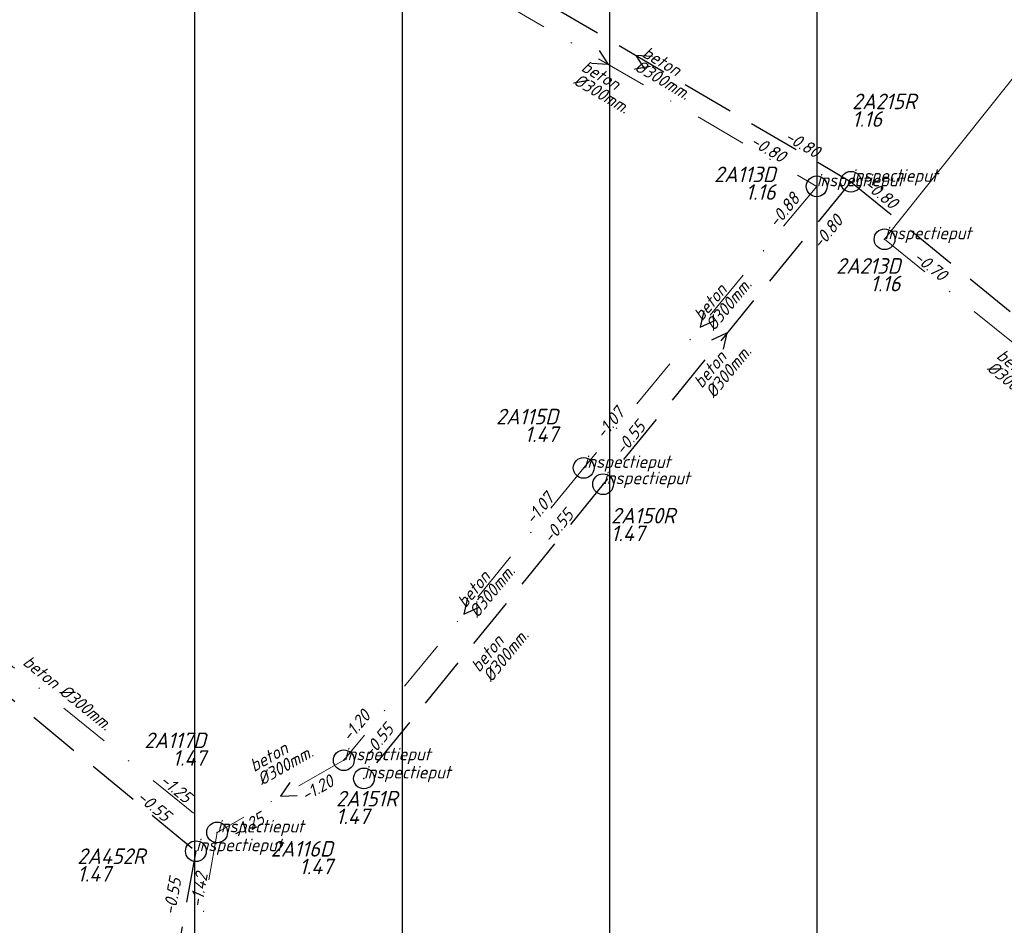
# Model space of a CAD drawing. Extents: x 148869 to 161638, y 453607 to 469810.
# Tile 790 of 1056: x 157100 to 157195, y 468378 to 468465. Entities that reach past the tile are written whole.
import ezdxf
from ezdxf.enums import TextEntityAlignment as Align
from ezdxf.lldxf.tags import DXFTag

# ---------------------------------------------------------------- set-up
doc = ezdxf.new("R2010")
doc.units = 0
doc.header["$PDMODE"] = 32
doc.header["$PDSIZE"] = 2
doc.linetypes.add('RI-HWA', pattern=[7.4, 5, -2.4])
doc.linetypes.add('RI-VWA', pattern=[11, 5, -3, 0, -3])
doc.layers.get('0').update_dxf_attribs({"linetype": 'CONTINUOUS'})
doc.layers.get('DEFPOINTS').update_dxf_attribs({"linetype": 'CONTINUOUS'})
for name, color, linetype in [('2022 hatch', 10, 'CONTINUOUS'), ('B-OI-RI-BOB-T18-niet meenemen', 252, 'CONTINUOUS'), ('B-OI-RI-DIAMETER-T18-niet meenemen', 252, 'CONTINUOUS'), ('B-OI-RI-HWA-PUTDEKSELHOOGTE-T25-niet meenemen', 252, 'CONTINUOUS'), ('B-OI-RI-HWA-PUTNUMMER-T25-niet meenemen', 252, 'CONTINUOUS'), ('B-OI-RI-HWA_TRANSPORTLEIDING-G-niet meenemen', 252, 'RI-HWA'), ('B-OI-RI-MATERIAAL-T18-niet meenemen', 252, 'CONTINUOUS'), ('B-OI-RI-STROOMRICHTING-S-niet meenemen', 252, 'CONTINUOUS'), ('B-OI-RI-VWA_PUTDEKSELHOOGTE-T25-niet meenemen', 252, 'CONTINUOUS'), ('gs dwa', 252, 'CONTINUOUS'), ('gs rwa', 252, 'CONTINUOUS')]:
    doc.layers.add(name, color=color, linetype=linetype)
doc.layers.add('B-OI-RI-PERSLEIDING-G-niet meenemen', color=190, linetype='RI-PERS', lineweight=18)
doc.layers.add('B-OI-RI-VWA_TRANSPORTLEIDING-G-niet meenemen', color=252, linetype='RI-VWA', lineweight=18)
doc.styles.add('iso15', font='ISO.shx', dxfattribs={"oblique": 15})
doc.styles.add('NLCS-ISO-M500-T18_CURSIEF', font='NLCS-ISO.ttf', dxfattribs={"oblique": 15, "height": 0.9})
doc.styles.add('NLCS-ISO-M750_CURSIEF', font='NLCS-ISO.ttf', dxfattribs={"oblique": 15})
tags = doc.linetypes.add('RI-PERS', pattern='A,7,-2,["P",Standard,S=1.8,R=0,X=-0.5,Y=-0.9],-2,7,-2,[102,NLCS.SHX,S=1,R=180,X=0,Y=0],-2', length=22).pattern_tags.tags
tags[6] = DXFTag(74, 10)

# ---------------------------------------------------------------- blocks, each defined once
blk = doc.blocks.new('ACMAP_ANN_TEMPLATE_type knoop')
at = {"layer": 'DEFPOINTS', "style": 'NLCS-ISO-M500-T18_CURSIEF', "oblique": 15}
blk.add_attdef('type_knoop', (0, 0), '', height=1.2, dxfattribs=at)
blk = doc.blocks.new('ACMAP_ANN_TEMPLATE_diam')
at = {"color": 0, "linetype": 'ByBlock', "style": 'iso15', "oblique": 15}
blk.add_attdef('diam', (0.5, -1.3), '', height=1.2, dxfattribs=at)
blk = doc.blocks.new('ACMAP_ANN_TEMPLATE_mat')
at = {"color": 0, "linetype": 'ByBlock', "style": 'iso15', "oblique": 15}
blk.add_attdef('mat', (0.5, 0.2), '', height=1.2, dxfattribs=at)
blk = doc.blocks.new('ACMAP_ANN_TEMPLATE_nap-l')
at = {"color": 0, "linetype": 'ByBlock', "style": 'iso15', "oblique": 15}
blk.add_attdef('nap-l', (3.3, 0.2), '', height=1.2, dxfattribs=at)
blk = doc.blocks.new('ACMAP_ANN_TEMPLATE_nap-r')
at = {"color": 0, "linetype": 'ByBlock', "style": 'iso15', "oblique": 15}
blk.add_attdef('nap-r', text='', height=1.2, dxfattribs=at).set_placement((-4.1, 0.2), align=Align.RIGHT)
blk = doc.blocks.new('ACMAP_ANN_TEMPLATE_puth-dwa')
at = {"color": 0, "linetype": 'ByBlock', "style": 'iso15', "oblique": 15}
blk.add_attdef('puth-dwa', text='', height=1.5, dxfattribs=at).set_placement((2.7, 1), align=Align.RIGHT)
blk = doc.blocks.new('ACMAP_ANN_TEMPLATE_putnr-dwa')
at = {"color": 0, "linetype": 'ByBlock', "style": 'iso15', "oblique": 15}
blk.add_attdef('putnr-dwa', text='', height=1.5, dxfattribs=at).set_placement((2.7, 2.7), align=Align.RIGHT)
blk = doc.blocks.new('ACMAP_ANN_TEMPLATE_puth-rwa')
at = {"color": 0, "linetype": 'ByBlock', "style": 'iso15', "oblique": 15}
blk.add_attdef('puth-rwa', (-2.7, -4.4), '', height=1.5, dxfattribs=at)
blk = doc.blocks.new('ACMAP_ANN_TEMPLATE_putnr-rwa')
at = {"color": 0, "linetype": 'ByBlock', "style": 'iso15', "oblique": 15}
blk.add_attdef('putnr-rwa', (-2.7, -2.7), '', height=1.5, dxfattribs=at)

msp = doc.modelspace()

# ---------------------------------------------------------------- hatches: boundary and pattern name
at = {"layer": '2022 hatch'}
h = msp.add_hatch(dxfattribs=at)
h.set_pattern_fill('ANSI31', color=256, scale=19.992, angle=45)
h.set_pattern_definition([(90, (0, 0), (-19.992, 0), [])])
h.paths.add_polyline_path([(158379.843, 467996.888), (158366.841, 468022.674), (158189.838, 468166.156), (157828.169, 468458.417), (157739.218, 468518.825), (157641.112, 468619.811), (157530.388, 468683.164), (157482.588, 468721.959), (157387.792, 468799.091), (157358.042, 468834.151), (157275.292, 468902.271), (157210.794, 468954.435), (157194.015, 469053.714), (156902.947, 469077.051), (156826.805, 468954.104), (156792.266, 468881.17), (156787.739, 468869.524), (156766.125, 468853.14), (156708.657, 468812.18), (156684.68, 468714.313), (156691.119, 468637.348), (156646.957, 468557.823), (156546.368, 468484.251), (156540.565, 468402.599), (156240.016, 468051.096), (156133.153, 468060.936), (155534.457, 467899.584), (155877.435, 467514.276), (156068.552, 467349.019), (156564.134, 467124.757), (157053.013, 467402.65), (157255.962, 467459.697), (157295.2, 467601.792), (157494.952, 467833.473), (157733.529, 467653.619), (157958.729, 467372.414), (158076.045, 467263.89), (158097.908, 467222.298), (158172.49, 467148.185), (158328.771, 467127.745), (158565.832, 467340.973), (158654.005, 467555.95), (158521.869, 467664.486), (158523.644, 467683.006), (158588.427, 467828.662)])

# ---------------------------------------------------------------- linework, layer by layer
at = {"layer": 'B-OI-RI-HWA_TRANSPORTLEIDING-G-niet meenemen'}
for p, q in [((157138.88, 468474.24), (157180.37, 468449.88)), ((157180.37, 468449.88), (157156.48, 468420.74)), ((157180.37, 468449.88), (157210.83, 468425.08)), ((157067.39, 468426.56), (157117.23, 468385.38)), ((157156.48, 468420.74), (157133.43, 468392.39)), ((157117.23, 468385.38), (157106.64, 468327.34))]:
    msp.add_line(p, q, dxfattribs=at)
at = {"layer": 'B-OI-RI-PERSLEIDING-G-niet meenemen'}
msp.add_line((157198.81, 468463.44), (157183.61, 468444.34), dxfattribs=at)
at = {"layer": 'B-OI-RI-STROOMRICHTING-S-niet meenemen'}
for points in [[(157156.1, 468462.53), (157156.98, 468461.18), (157155.37, 468461.29)], [(157161.23, 468461.95), (157159.63, 468462.06), (157160.5, 468460.71)], [(157166.2, 468437.44), (157165.84, 468435.88), (157167.31, 468436.53)], [(157166.96, 468434.65), (157168.42, 468435.31), (157168.07, 468433.74)], [(157143.41, 468409.79), (157143.05, 468408.22), (157144.52, 468408.88)], [(157126.28, 468392), (157125.39, 468390.67), (157126.99, 468390.75)]]:
    msp.add_lwpolyline(points, dxfattribs=at)
at = {"layer": 'B-OI-RI-VWA_TRANSPORTLEIDING-G-niet meenemen'}
for p, q in [((157136.88, 468472.93), (157177.07, 468449.44)), ((157177.07, 468449.44), (157154.61, 468422.31)), ((157183.61, 468444.34), (157211.33, 468422.03)), ((157070.01, 468427.13), (157119.28, 468387.19)), ((157154.61, 468422.31), (157131.49, 468394.14)), ((157131.49, 468394.14), (157119.28, 468387.19)), ((157109.07, 468327.91), (157119.28, 468387.19))]:
    msp.add_line(p, q, dxfattribs=at)
at = {"layer": 'gs dwa'}
for p in [(157177.07, 468449.44), (157183.61, 468444.34), (157183.61, 468444.34), (157154.61, 468422.31), (157131.49, 468394.14), (157119.28, 468387.19)]:
    msp.add_point(p, dxfattribs=at)
at = {"layer": 'gs rwa'}
for p in [(157180.37, 468449.88), (157156.48, 468420.74), (157133.43, 468392.39), (157117.23, 468385.38)]:
    msp.add_point(p, dxfattribs=at)

# ---------------------------------------------------------------- block references
at = {"layer": 'B-OI-RI-BOB-T18-niet meenemen'}
ref = msp.add_blockref('ACMAP_ANN_TEMPLATE_nap-r', (157180.37, 468449.88), dxfattribs=dict(at, rotation=329.5815509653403))
ref.add_attrib('nap-r', '-0.80', dxfattribs={"layer": '0', "color": 0, "linetype": 'ByBlock', "height": 1.2, "rotation": 329.58155, "style": 'NLCS-ISO-M750_CURSIEF', "oblique": 15}).set_placement((157176.936, 468452.128), align=Align.RIGHT)
ref = msp.add_blockref('ACMAP_ANN_TEMPLATE_nap-r', (157177.07, 468449.44), dxfattribs=dict(at, rotation=329.6948351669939))
ref.add_attrib('nap-r', '-0.80', dxfattribs={"layer": '0', "color": 0, "linetype": 'ByBlock', "height": 1.2, "rotation": 329.69484, "style": 'NLCS-ISO-M750_CURSIEF', "oblique": 15}).set_placement((157173.631, 468451.682), align=Align.RIGHT)
ref = msp.add_blockref('ACMAP_ANN_TEMPLATE_nap-l', (157178.845, 468451.345), dxfattribs=dict(at, rotation=320.8481208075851))
ref.add_attrib('nap-l', '-0.80', (157181.53, 468449.417), dxfattribs={"layer": '0', "color": 0, "linetype": 'ByBlock', "height": 1.2, "rotation": 320.84812, "style": 'NLCS-ISO-M750_CURSIEF', "oblique": 15})
ref = msp.add_blockref('ACMAP_ANN_TEMPLATE_nap-l', (157171.262, 468442.7), dxfattribs=dict(at, rotation=50.37980431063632))
ref.add_attrib('nap-l', '-0.88', (157173.212, 468445.369), dxfattribs={"layer": '0', "color": 0, "linetype": 'ByBlock', "height": 1.2, "rotation": 50.3798, "style": 'NLCS-ISO-M750_CURSIEF', "oblique": 15})
ref = msp.add_blockref('ACMAP_ANN_TEMPLATE_nap-l', (157175.5, 468440.619), dxfattribs=dict(at, rotation=50.65389114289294))
ref.add_attrib('nap-l', '-0.80', (157177.438, 468443.298), dxfattribs={"layer": '0', "color": 0, "linetype": 'ByBlock', "height": 1.2, "rotation": 50.65389, "style": 'NLCS-ISO-M750_CURSIEF', "oblique": 15})
ref = msp.add_blockref('ACMAP_ANN_TEMPLATE_nap-l', (157183.61, 468444.34), dxfattribs=dict(at, rotation=321.1717048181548))
ref.add_attrib('nap-l', '-0.70', (157186.306, 468442.427), dxfattribs={"layer": '0', "color": 0, "linetype": 'ByBlock', "height": 1.2, "rotation": 321.1717, "style": 'NLCS-ISO-M750_CURSIEF', "oblique": 15})
ref = msp.add_blockref('ACMAP_ANN_TEMPLATE_nap-l', (157154.61, 468422.31), dxfattribs=dict(at, rotation=50.62320317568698))
ref.add_attrib('nap-l', '-1.07', (157156.549, 468424.988), dxfattribs={"layer": '0', "color": 0, "linetype": 'ByBlock', "height": 1.2, "rotation": 50.6232, "style": 'NLCS-ISO-M750_CURSIEF', "oblique": 15})
ref = msp.add_blockref('ACMAP_ANN_TEMPLATE_nap-l', (157156.48, 468420.74), dxfattribs=dict(at, rotation=50.88712492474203))
ref.add_attrib('nap-l', '-0.55', (157158.407, 468423.427), dxfattribs={"layer": '0', "color": 0, "linetype": 'ByBlock', "height": 1.2, "rotation": 50.88712, "style": 'NLCS-ISO-M750_CURSIEF', "oblique": 15})
ref = msp.add_blockref('ACMAP_ANN_TEMPLATE_nap-r', (157154.61, 468422.31), dxfattribs=dict(at, rotation=50.37980431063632))
ref.add_attrib('nap-r', '-1.07', dxfattribs={"layer": '0', "color": 0, "linetype": 'ByBlock', "height": 1.2, "rotation": 50.3798, "style": 'NLCS-ISO-M750_CURSIEF', "oblique": 15}).set_placement((157151.841, 468419.279), align=Align.RIGHT)
ref = msp.add_blockref('ACMAP_ANN_TEMPLATE_nap-r', (157156.48, 468420.74), dxfattribs=dict(at, rotation=50.65389114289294))
ref.add_attrib('nap-r', '-0.55', dxfattribs={"layer": '0', "color": 0, "linetype": 'ByBlock', "height": 1.2, "rotation": 50.65389, "style": 'NLCS-ISO-M750_CURSIEF', "oblique": 15}).set_placement((157153.726, 468417.696), align=Align.RIGHT)
ref = msp.add_blockref('ACMAP_ANN_TEMPLATE_nap-r', (157136.902, 468401.387), dxfattribs=dict(at, rotation=50.62320317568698))
ref.add_attrib('nap-r', '-1.20', dxfattribs={"layer": '0', "color": 0, "linetype": 'ByBlock', "height": 1.2, "rotation": 50.6232, "style": 'NLCS-ISO-M750_CURSIEF', "oblique": 15}).set_placement((157134.146, 468398.345), align=Align.RIGHT)
ref = msp.add_blockref('ACMAP_ANN_TEMPLATE_nap-r', (157139.13, 468400.098), dxfattribs=dict(at, rotation=50.88712492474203))
ref.add_attrib('nap-r', '-0.55', dxfattribs={"layer": '0', "color": 0, "linetype": 'ByBlock', "height": 1.2, "rotation": 50.88712, "style": 'NLCS-ISO-M750_CURSIEF', "oblique": 15}).set_placement((157136.388, 468397.043), align=Align.RIGHT)
ref = msp.add_blockref('ACMAP_ANN_TEMPLATE_nap-r', (157119.28, 468387.19), dxfattribs=dict(at, rotation=320.9705557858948))
ref.add_attrib('nap-r', '-1.25', dxfattribs={"layer": '0', "color": 0, "linetype": 'ByBlock', "height": 1.2, "rotation": 320.97056, "style": 'NLCS-ISO-M750_CURSIEF', "oblique": 15}).set_placement((157116.221, 468389.927), align=Align.RIGHT)
ref = msp.add_blockref('ACMAP_ANN_TEMPLATE_nap-l', (157125.042, 468388.331), dxfattribs=dict(at, rotation=29.64877299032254))
ref.add_attrib('nap-l', '-1.20', (157127.811, 468390.137), dxfattribs={"layer": '0', "color": 0, "linetype": 'ByBlock', "height": 1.2, "rotation": 29.64877, "style": 'NLCS-ISO-M750_CURSIEF', "oblique": 15})
ref = msp.add_blockref('ACMAP_ANN_TEMPLATE_nap-r', (157117.23, 468385.38), dxfattribs=dict(at, rotation=320.4349848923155))
ref.add_attrib('nap-r', '-0.55', dxfattribs={"layer": '0', "color": 0, "linetype": 'ByBlock', "height": 1.2, "rotation": 320.43498, "style": 'NLCS-ISO-M750_CURSIEF', "oblique": 15}).set_placement((157114.197, 468388.146), align=Align.RIGHT)
ref = msp.add_blockref('ACMAP_ANN_TEMPLATE_nap-r', (157127.628, 468390.008), dxfattribs=dict(at, rotation=29.64877299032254))
ref.add_attrib('nap-r', '-1.25', dxfattribs={"layer": '0', "color": 0, "linetype": 'ByBlock', "height": 1.2, "rotation": 29.64877, "style": 'NLCS-ISO-M750_CURSIEF', "oblique": 15}).set_placement((157123.966, 468388.154), align=Align.RIGHT)
ref = msp.add_blockref('ACMAP_ANN_TEMPLATE_nap-l', (157114.812, 468375.889), dxfattribs=dict(at, rotation=79.65954019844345))
ref.add_attrib('nap-l', '-0.55', (157115.207, 468379.172), dxfattribs={"layer": '0', "color": 0, "linetype": 'ByBlock', "height": 1.2, "rotation": 79.65954, "style": 'NLCS-ISO-M750_CURSIEF', "oblique": 15})
ref = msp.add_blockref('ACMAP_ANN_TEMPLATE_nap-r', (157119.28, 468387.19), dxfattribs=dict(at, rotation=80.22762685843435))
ref.add_attrib('nap-r', '-1.42', dxfattribs={"layer": '0', "color": 0, "linetype": 'ByBlock', "height": 1.2, "rotation": 80.22763, "style": 'NLCS-ISO-M750_CURSIEF', "oblique": 15}).set_placement((157118.387, 468383.183), align=Align.RIGHT)
at = {"layer": 'B-OI-RI-DIAMETER-T18-niet meenemen'}
ref = msp.add_blockref('ACMAP_ANN_TEMPLATE_diam', (157159.625, 468462.06), dxfattribs=dict(at, rotation=329.5815509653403))
ref.add_attrib('diam', '%%c300mm.', (157159.398, 468460.686), dxfattribs={"layer": '0', "color": 0, "linetype": 'ByBlock', "height": 1.2, "rotation": 329.58155, "style": 'NLCS-ISO-M750_CURSIEF', "oblique": 15})
ref = msp.add_blockref('ACMAP_ANN_TEMPLATE_diam', (157153.748, 468460.716), dxfattribs=dict(at, rotation=329.6948351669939))
ref.add_attrib('diam', '%%c300mm.', (157153.524, 468459.341), dxfattribs={"layer": '0', "color": 0, "linetype": 'ByBlock', "height": 1.2, "rotation": 329.69484, "style": 'NLCS-ISO-M750_CURSIEF', "oblique": 15})
ref = msp.add_blockref('ACMAP_ANN_TEMPLATE_diam', (157165.84, 468435.875), dxfattribs=dict(at, rotation=50.37980431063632))
ref.add_attrib('diam', '%%c300mm.', (157167.16, 468435.431), dxfattribs={"layer": '0', "color": 0, "linetype": 'ByBlock', "height": 1.2, "rotation": 50.3798, "style": 'NLCS-ISO-M750_CURSIEF', "oblique": 15})
ref = msp.add_blockref('ACMAP_ANN_TEMPLATE_diam', (157165.834, 468429.385), dxfattribs=dict(at, rotation=50.65389114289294))
ref.add_attrib('diam', '%%c300mm.', (157167.156, 468428.948), dxfattribs={"layer": '0', "color": 0, "linetype": 'ByBlock', "height": 1.2, "rotation": 50.65389, "style": 'NLCS-ISO-M750_CURSIEF', "oblique": 15})
ref = msp.add_blockref('ACMAP_ANN_TEMPLATE_diam', (157193.803, 468433.112), dxfattribs=dict(at, rotation=321.1717048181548))
ref.add_attrib('diam', '%%c300mm.', (157193.378, 468431.786), dxfattribs={"layer": '0', "color": 0, "linetype": 'ByBlock', "height": 1.2, "rotation": 321.1717, "style": 'NLCS-ISO-M750_CURSIEF', "oblique": 15})
ref = msp.add_blockref('ACMAP_ANN_TEMPLATE_diam', (157143.05, 468408.225), dxfattribs=dict(at, rotation=50.62320317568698))
ref.add_attrib('diam', '%%c300mm.', (157144.372, 468407.787), dxfattribs={"layer": '0', "color": 0, "linetype": 'ByBlock', "height": 1.2, "rotation": 50.6232, "style": 'NLCS-ISO-M750_CURSIEF', "oblique": 15})
ref = msp.add_blockref('ACMAP_ANN_TEMPLATE_diam', (157144.379, 468402.021), dxfattribs=dict(at, rotation=50.88712492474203))
ref.add_attrib('diam', '%%c300mm.', (157145.703, 468401.589), dxfattribs={"layer": '0', "color": 0, "linetype": 'ByBlock', "height": 1.2, "rotation": 50.88712, "style": 'NLCS-ISO-M750_CURSIEF', "oblique": 15})
ref = msp.add_blockref('ACMAP_ANN_TEMPLATE_diam', (157104.404, 468401.943), dxfattribs=dict(at, rotation=320.9705557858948))
ref.add_attrib('diam', '%%c300mm.', (157103.974, 468400.618), dxfattribs={"layer": '0', "color": 0, "linetype": 'ByBlock', "height": 1.2, "rotation": 320.97056, "style": 'NLCS-ISO-M750_CURSIEF', "oblique": 15})
ref = msp.add_blockref('ACMAP_ANN_TEMPLATE_diam', (157122.506, 468392.563), dxfattribs=dict(at, rotation=29.64877299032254))
ref.add_attrib('diam', '%%c300mm.', (157123.584, 468391.681), dxfattribs={"layer": '0', "color": 0, "linetype": 'ByBlock', "height": 1.2, "rotation": 29.64877, "style": 'NLCS-ISO-M750_CURSIEF', "oblique": 15})
at = {"layer": 'B-OI-RI-HWA-PUTDEKSELHOOGTE-T25-niet meenemen'}
ref = msp.add_blockref('ACMAP_ANN_TEMPLATE_puth-rwa', (157183.182, 468459.574), dxfattribs=at)
ref.add_attrib('puth-rwa', '1.16', (157180.482, 468455.174), dxfattribs={"layer": '0', "color": 0, "linetype": 'ByBlock', "height": 1.5, "style": 'NLCS-ISO-M750_CURSIEF', "oblique": 15})
ref = msp.add_blockref('ACMAP_ANN_TEMPLATE_puth-rwa', (157159.944, 468419.658), dxfattribs=at)
ref.add_attrib('puth-rwa', '1.47', (157157.244, 468415.258), dxfattribs={"layer": '0', "color": 0, "linetype": 'ByBlock', "height": 1.5, "style": 'NLCS-ISO-M750_CURSIEF', "oblique": 15})
ref = msp.add_blockref('ACMAP_ANN_TEMPLATE_puth-rwa', (157133.43, 468392.39), dxfattribs=at)
ref.add_attrib('puth-rwa', '1.47', (157130.73, 468387.99), dxfattribs={"layer": '0', "color": 0, "linetype": 'ByBlock', "height": 1.5, "style": 'NLCS-ISO-M750_CURSIEF', "oblique": 15})
ref = msp.add_blockref('ACMAP_ANN_TEMPLATE_puth-rwa', (157108.5, 468386.848), dxfattribs=at)
ref.add_attrib('puth-rwa', '1.47', (157105.8, 468382.448), dxfattribs={"layer": '0', "color": 0, "linetype": 'ByBlock', "height": 1.5, "style": 'NLCS-ISO-M750_CURSIEF', "oblique": 15})
at = {"layer": 'B-OI-RI-HWA-PUTNUMMER-T25-niet meenemen'}
ref = msp.add_blockref('ACMAP_ANN_TEMPLATE_putnr-rwa', (157183.182, 468459.574), dxfattribs=at)
ref.add_attrib('putnr-rwa', '2A215R', (157180.482, 468456.874), dxfattribs={"layer": '0', "color": 0, "linetype": 'ByBlock', "height": 1.5, "style": 'NLCS-ISO-M750_CURSIEF', "oblique": 15})
ref = msp.add_blockref('ACMAP_ANN_TEMPLATE_putnr-rwa', (157159.944, 468419.658), dxfattribs=at)
ref.add_attrib('putnr-rwa', '2A150R', (157157.244, 468416.958), dxfattribs={"layer": '0', "color": 0, "linetype": 'ByBlock', "height": 1.5, "style": 'NLCS-ISO-M750_CURSIEF', "oblique": 15})
ref = msp.add_blockref('ACMAP_ANN_TEMPLATE_putnr-rwa', (157133.43, 468392.39), dxfattribs=at)
ref.add_attrib('putnr-rwa', '2A151R', (157130.73, 468389.69), dxfattribs={"layer": '0', "color": 0, "linetype": 'ByBlock', "height": 1.5, "style": 'NLCS-ISO-M750_CURSIEF', "oblique": 15})
ref = msp.add_blockref('ACMAP_ANN_TEMPLATE_putnr-rwa', (157108.5, 468386.848), dxfattribs=at)
ref.add_attrib('putnr-rwa', '2A452R', (157105.8, 468384.148), dxfattribs={"layer": '0', "color": 0, "linetype": 'ByBlock', "height": 1.5, "style": 'NLCS-ISO-M750_CURSIEF', "oblique": 15})
at = {"layer": 'B-OI-RI-MATERIAAL-T18-niet meenemen'}
ref = msp.add_blockref('ACMAP_ANN_TEMPLATE_mat', (157159.625, 468462.06), dxfattribs=dict(at, rotation=329.5815509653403))
ref.add_attrib('mat', 'beton', (157160.157, 468461.979), dxfattribs={"layer": '0', "color": 0, "linetype": 'ByBlock', "height": 1.2, "rotation": 329.58155, "style": 'NLCS-ISO-M750_CURSIEF', "oblique": 15})
ref = msp.add_blockref('ACMAP_ANN_TEMPLATE_mat', (157153.748, 468460.716), dxfattribs=dict(at, rotation=329.6948351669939))
ref.add_attrib('mat', 'beton', (157154.281, 468460.636), dxfattribs={"layer": '0', "color": 0, "linetype": 'ByBlock', "height": 1.2, "rotation": 329.69484, "style": 'NLCS-ISO-M750_CURSIEF', "oblique": 15})
ref = msp.add_blockref('ACMAP_ANN_TEMPLATE_mat', (157165.84, 468435.875), dxfattribs=dict(at, rotation=50.37980431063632))
ref.add_attrib('mat', 'beton', (157166.005, 468436.388), dxfattribs={"layer": '0', "color": 0, "linetype": 'ByBlock', "height": 1.2, "rotation": 50.3798, "style": 'NLCS-ISO-M750_CURSIEF', "oblique": 15})
ref = msp.add_blockref('ACMAP_ANN_TEMPLATE_mat', (157165.834, 468429.385), dxfattribs=dict(at, rotation=50.65389114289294))
ref.add_attrib('mat', 'beton', (157165.996, 468429.899), dxfattribs={"layer": '0', "color": 0, "linetype": 'ByBlock', "height": 1.2, "rotation": 50.65389, "style": 'NLCS-ISO-M750_CURSIEF', "oblique": 15})
ref = msp.add_blockref('ACMAP_ANN_TEMPLATE_mat', (157193.803, 468433.112), dxfattribs=dict(at, rotation=321.1717048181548))
ref.add_attrib('mat', 'beton', (157194.318, 468432.954), dxfattribs={"layer": '0', "color": 0, "linetype": 'ByBlock', "height": 1.2, "rotation": 321.1717, "style": 'NLCS-ISO-M750_CURSIEF', "oblique": 15})
ref = msp.add_blockref('ACMAP_ANN_TEMPLATE_mat', (157143.05, 468408.225), dxfattribs=dict(at, rotation=50.62320317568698))
ref.add_attrib('mat', 'beton', (157143.213, 468408.738), dxfattribs={"layer": '0', "color": 0, "linetype": 'ByBlock', "height": 1.2, "rotation": 50.6232, "style": 'NLCS-ISO-M750_CURSIEF', "oblique": 15})
ref = msp.add_blockref('ACMAP_ANN_TEMPLATE_mat', (157144.379, 468402.021), dxfattribs=dict(at, rotation=50.88712492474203))
ref.add_attrib('mat', 'beton', (157144.539, 468402.535), dxfattribs={"layer": '0', "color": 0, "linetype": 'ByBlock', "height": 1.2, "rotation": 50.88712, "style": 'NLCS-ISO-M750_CURSIEF', "oblique": 15})
ref = msp.add_blockref('ACMAP_ANN_TEMPLATE_mat', (157099.942, 468403.585), dxfattribs=dict(at, rotation=320.9705557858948))
ref.add_attrib('mat', 'beton', (157100.456, 468403.425), dxfattribs={"layer": '0', "color": 0, "linetype": 'ByBlock', "height": 1.2, "rotation": 320.97056, "style": 'NLCS-ISO-M750_CURSIEF', "oblique": 15})
ref = msp.add_blockref('ACMAP_ANN_TEMPLATE_mat', (157122.506, 468392.563), dxfattribs=dict(at, rotation=29.64877299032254))
ref.add_attrib('mat', 'beton', (157122.842, 468392.984), dxfattribs={"layer": '0', "color": 0, "linetype": 'ByBlock', "height": 1.2, "rotation": 29.64877, "style": 'NLCS-ISO-M750_CURSIEF', "oblique": 15})
at = {"layer": 'B-OI-RI-VWA_PUTDEKSELHOOGTE-T25-niet meenemen'}
ref = msp.add_blockref('ACMAP_ANN_TEMPLATE_putnr-dwa', (157170.408, 468447.142), dxfattribs=at)
ref.add_attrib('putnr-dwa', '2A113D', dxfattribs={"layer": '0', "color": 0, "linetype": 'ByBlock', "height": 1.5, "style": 'NLCS-ISO-M750_CURSIEF', "oblique": 15}).set_placement((157173.108, 468449.842), align=Align.RIGHT)
ref = msp.add_blockref('ACMAP_ANN_TEMPLATE_puth-dwa', (157170.408, 468447.142), dxfattribs=at)
ref.add_attrib('puth-dwa', '1.16', dxfattribs={"layer": '0', "color": 0, "linetype": 'ByBlock', "height": 1.5, "style": 'NLCS-ISO-M750_CURSIEF', "oblique": 15}).set_placement((157173.108, 468448.142), align=Align.RIGHT)
ref = msp.add_blockref('ACMAP_ANN_TEMPLATE_putnr-dwa', (157182.439, 468438.322), dxfattribs=at)
ref.add_attrib('putnr-dwa', '2A213D', dxfattribs={"layer": '0', "color": 0, "linetype": 'ByBlock', "height": 1.5, "style": 'NLCS-ISO-M750_CURSIEF', "oblique": 15}).set_placement((157185.139, 468441.022), align=Align.RIGHT)
ref = msp.add_blockref('ACMAP_ANN_TEMPLATE_puth-dwa', (157182.439, 468438.322), dxfattribs=at)
ref.add_attrib('puth-dwa', '1.16', dxfattribs={"layer": '0', "color": 0, "linetype": 'ByBlock', "height": 1.5, "style": 'NLCS-ISO-M750_CURSIEF', "oblique": 15}).set_placement((157185.139, 468439.322), align=Align.RIGHT)
ref = msp.add_blockref('ACMAP_ANN_TEMPLATE_putnr-dwa', (157149.428, 468423.806), dxfattribs=at)
ref.add_attrib('putnr-dwa', '2A115D', dxfattribs={"layer": '0', "color": 0, "linetype": 'ByBlock', "height": 1.5, "style": 'NLCS-ISO-M750_CURSIEF', "oblique": 15}).set_placement((157152.128, 468426.506), align=Align.RIGHT)
ref = msp.add_blockref('ACMAP_ANN_TEMPLATE_puth-dwa', (157149.428, 468423.806), dxfattribs=at)
ref.add_attrib('puth-dwa', '1.47', dxfattribs={"layer": '0', "color": 0, "linetype": 'ByBlock', "height": 1.5, "style": 'NLCS-ISO-M750_CURSIEF', "oblique": 15}).set_placement((157152.128, 468424.806), align=Align.RIGHT)
ref = msp.add_blockref('ACMAP_ANN_TEMPLATE_putnr-dwa', (157115.492, 468392.61), dxfattribs=at)
ref.add_attrib('putnr-dwa', '2A117D', dxfattribs={"layer": '0', "color": 0, "linetype": 'ByBlock', "height": 1.5, "style": 'NLCS-ISO-M750_CURSIEF', "oblique": 15}).set_placement((157118.192, 468395.31), align=Align.RIGHT)
ref = msp.add_blockref('ACMAP_ANN_TEMPLATE_puth-dwa', (157115.492, 468392.61), dxfattribs=at)
ref.add_attrib('puth-dwa', '1.47', dxfattribs={"layer": '0', "color": 0, "linetype": 'ByBlock', "height": 1.5, "style": 'NLCS-ISO-M750_CURSIEF', "oblique": 15}).set_placement((157118.192, 468393.61), align=Align.RIGHT)
ref = msp.add_blockref('ACMAP_ANN_TEMPLATE_putnr-dwa', (157127.716, 468382.158), dxfattribs=at)
ref.add_attrib('putnr-dwa', '2A116D', dxfattribs={"layer": '0', "color": 0, "linetype": 'ByBlock', "height": 1.5, "style": 'NLCS-ISO-M750_CURSIEF', "oblique": 15}).set_placement((157130.416, 468384.858), align=Align.RIGHT)
ref = msp.add_blockref('ACMAP_ANN_TEMPLATE_puth-dwa', (157127.716, 468382.158), dxfattribs=at)
ref.add_attrib('puth-dwa', '1.47', dxfattribs={"layer": '0', "color": 0, "linetype": 'ByBlock', "height": 1.5, "style": 'NLCS-ISO-M750_CURSIEF', "oblique": 15}).set_placement((157130.416, 468383.158), align=Align.RIGHT)
at = {"layer": 'DEFPOINTS'}
for p in [(157180.37, 468449.88), (157177.07, 468449.44), (157183.61, 468444.34), (157154.61, 468422.31), (157156.48, 468420.74), (157131.49, 468394.14), (157133.43, 468392.39), (157119.28, 468387.19), (157117.23, 468385.38)]:
    msp.add_blockref('ACMAP_ANN_TEMPLATE_type knoop', p, dxfattribs=at).add_auto_attribs({'type_knoop': 'inspectieput'})

doc.saveas('drawing.dxf')
